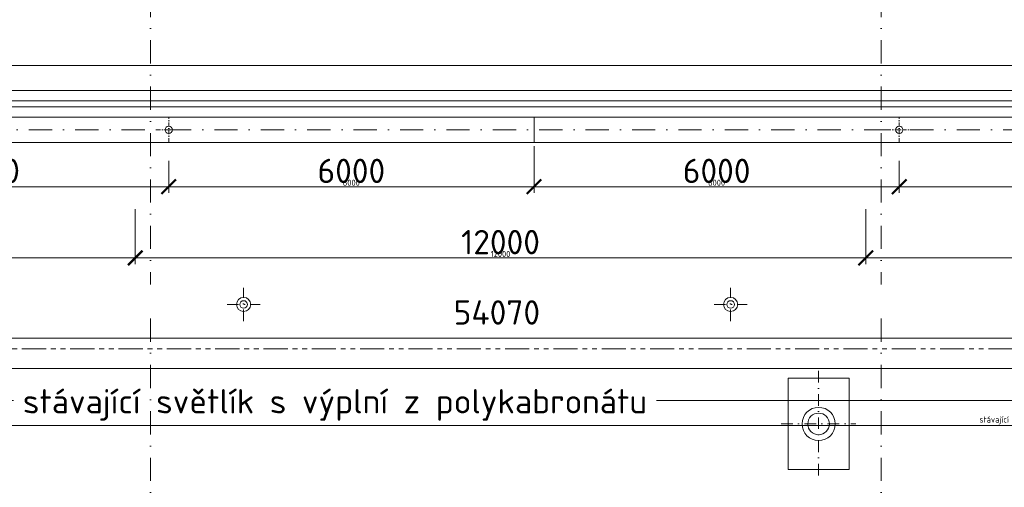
# Model space of a CAD drawing. Header units: millimetres. Extents: x -1695604 to 5289369, y -1488057 to 2187451.
# Tile 604 of 656: x 388402 to 404575, y 225426 to 233109. Entities that reach past the tile are written whole.
import ezdxf
from ezdxf import colors
from ezdxf.entities.mleader import LeaderData, LeaderLine
from ezdxf.math import Vec2, Vec3

# ---------------------------------------------------------------- set-up
doc = ezdxf.new("R2010")
doc.units = ezdxf.units.MM
for name, pattern in [('CENTERX2', [101.6, 63.5, -12.7, 12.7, -12.7]), ('DASHDOT', [25.4, 12.7, -6.35, 0, -6.35]), ('PHANTOM2', [31.75, 15.875, -3.175, 3.175, -3.175, 3.175, -3.175])]:
    doc.linetypes.add(name, pattern=pattern)
doc.layers.get('Defpoints').update_dxf_attribs({"color": 8})
for name, color, linetype, lineweight in [('A99_N_koty-200', 5, 'Continuous', 5), ('A99_N_koty-200 @ 200', 5, 'Continuous', 5), ('A99_N_koty-200 @ 50 (2)', 5, 'Continuous', 5), ('A99_N_txt-popis-50 @ 200', 240, 'Continuous', 9), ('A99_S_kce-demolice', 30, 'Continuous', 20), ('A99_S_kce-pohl', 7, 'Continuous', 5), ('A99_S_osy', 1, 'CENTERX2', 5)]:
    doc.layers.add(name, color=color, linetype=linetype, lineweight=lineweight)
doc.styles.add('A99_kota', font='isocpeur.ttf', dxfattribs={"height": 2})
doc.styles.add('A99_popis', font='isocpeur.ttf')
doc.dimstyles.new('A99_kota_200 new', dxfattribs={"dimscale": 200, "dimtxt": 2, "dimasz": 1.2, "dimexe": 0.5, "dimexo": 1.5, "dimgap": 0.3, "dimtad": 1, "dimdec": 0, "dimzin": 3, "dimdsep": 46, "dimtxsty": 'A99_kota', "dimblk": 'ARCHTICK', "dimcen": 2.5, "dimazin": 2, "dimtfac": 0.75, "dimtdec": 0, "dimtmove": 2, "dimatfit": 0, "dimfxl": 0, "dimtolj": 1, "dimtzin": 0, "dimlwd": 5, "dimlwe": 5, "dimarcsym": 0})

# ---------------------------------------------------------------- blocks, each defined once
blk = doc.blocks.new('_ArchTick')
at = {"color": 0, "linetype": 'ByBlock', "const_width": 0.15}
blk.add_lwpolyline([(-0.5, -0.5), (0.5, 0.5)], dxfattribs=at)
blk = doc.blocks.new('*D5517')
at = {"layer": 'A99_N_koty-200', "color": 0, "linetype": 'Continuous', "lineweight": 5, "transparency": 16777216}
for p, q in [((378300, 229995), (378300, 229095)), ((390300, 229995), (390300, 229095)), ((378300, 229195), (390300, 229195))]:
    blk.add_line(p, q, dxfattribs=at)
at = {"layer": 'Defpoints', "color": 0, "linetype": 'Continuous', "lineweight": 18, "transparency": 16777216}
for p in [(378300, 231300), (390300, 231300), (390300, 229195)]:
    blk.add_point(p, dxfattribs=at)
at = {"layer": 'A99_N_koty-200', "color": 0, "linetype": 'Continuous', "lineweight": 5, "transparency": 16777216, "xscale": 240, "yscale": 240, "zscale": 240, "rotation": 180}
blk.add_blockref('_ArchTick', (378300, 229195), dxfattribs=at)
at = {"layer": 'A99_N_koty-200', "color": 0, "linetype": 'Continuous', "lineweight": 5, "transparency": 16777216, "xscale": 240, "yscale": 240, "zscale": 240}
blk.add_blockref('_ArchTick', (390300, 229195), dxfattribs=at)
at = {"layer": 'A99_N_koty-200', "color": 0, "linetype": 'Continuous', "transparency": 16777216, "insert": (384300, 229455), "char_height": 400, "attachment_point": 5, "style": 'A99_kota'}
blk.add_mtext('\\A1;12000', dxfattribs=at)
blk = doc.blocks.new('*D5518')
at = {"layer": 'A99_N_koty-200', "color": 0, "linetype": 'Continuous', "lineweight": 5, "transparency": 16777216}
for p, q in [((378300, 229395), (378300, 229170)), ((390300, 229395), (390300, 229170)), ((378300, 229195), (390300, 229195))]:
    blk.add_line(p, q, dxfattribs=at)
at = {"layer": 'Defpoints', "color": 0, "linetype": 'Continuous', "lineweight": 18, "transparency": 16777216}
for p in [(378300, 231300), (390300, 231300), (390300, 229195)]:
    blk.add_point(p, dxfattribs=at)
at = {"layer": 'A99_N_koty-200', "color": 0, "linetype": 'Continuous', "lineweight": 5, "transparency": 16777216, "xscale": 60, "yscale": 60, "zscale": 60, "rotation": 180}
blk.add_blockref('_ArchTick', (378300, 229195), dxfattribs=at)
at = {"layer": 'A99_N_koty-200', "color": 0, "linetype": 'Continuous', "lineweight": 5, "transparency": 16777216, "xscale": 60, "yscale": 60, "zscale": 60}
blk.add_blockref('_ArchTick', (390300, 229195), dxfattribs=at)
at = {"layer": 'A99_N_koty-200', "color": 0, "linetype": 'Continuous', "transparency": 16777216, "insert": (384300, 229260), "char_height": 100, "attachment_point": 5, "style": 'A99_kota'}
blk.add_mtext('\\A1;12000', dxfattribs=at)
blk = doc.blocks.new('*D5523')
at = {"layer": 'A99_N_koty-200', "color": 0, "linetype": 'Continuous', "lineweight": 5, "transparency": 16777216}
for p, q in [((384850, 231020), (384850, 230265)), ((390850, 230790), (390850, 230265)), ((390850, 230365), (384850, 230365))]:
    blk.add_line(p, q, dxfattribs=at)
at = {"layer": 'Defpoints', "color": 0, "linetype": 'Continuous', "lineweight": 18, "transparency": 16777216}
for p in [(384850, 231320), (390850, 231090), (384850, 230365)]:
    blk.add_point(p, dxfattribs=at)
at = {"layer": 'A99_N_koty-200', "color": 0, "linetype": 'Continuous', "lineweight": 5, "transparency": 16777216, "xscale": 240, "yscale": 240, "zscale": 240, "rotation": 180}
blk.add_blockref('_ArchTick', (384850, 230365), dxfattribs=at)
at = {"layer": 'A99_N_koty-200', "color": 0, "linetype": 'Continuous', "lineweight": 5, "transparency": 16777216, "xscale": 240, "yscale": 240, "zscale": 240}
blk.add_blockref('_ArchTick', (390850, 230365), dxfattribs=at)
at = {"layer": 'A99_N_koty-200', "color": 0, "linetype": 'Continuous', "transparency": 16777216, "insert": (387850, 230625), "char_height": 400, "attachment_point": 5, "style": 'A99_kota'}
blk.add_mtext('\\A1;6000', dxfattribs=at)
blk = doc.blocks.new('*D5524')
at = {"layer": 'A99_N_koty-200', "color": 0, "linetype": 'Continuous', "lineweight": 5, "transparency": 16777216}
for p, q in [((384850, 230565), (384850, 230340)), ((390850, 230565), (390850, 230340)), ((390850, 230365), (384850, 230365))]:
    blk.add_line(p, q, dxfattribs=at)
at = {"layer": 'Defpoints', "color": 0, "linetype": 'Continuous', "lineweight": 18, "transparency": 16777216}
for p in [(384850, 231320), (390850, 231090), (384850, 230365)]:
    blk.add_point(p, dxfattribs=at)
at = {"layer": 'A99_N_koty-200', "color": 0, "linetype": 'Continuous', "lineweight": 5, "transparency": 16777216, "xscale": 60, "yscale": 60, "zscale": 60, "rotation": 180}
blk.add_blockref('_ArchTick', (384850, 230365), dxfattribs=at)
at = {"layer": 'A99_N_koty-200', "color": 0, "linetype": 'Continuous', "lineweight": 5, "transparency": 16777216, "xscale": 60, "yscale": 60, "zscale": 60}
blk.add_blockref('_ArchTick', (390850, 230365), dxfattribs=at)
at = {"layer": 'A99_N_koty-200', "color": 0, "linetype": 'Continuous', "transparency": 16777216, "insert": (387850, 230430), "char_height": 100, "attachment_point": 5, "style": 'A99_kota'}
blk.add_mtext('\\A1;6000', dxfattribs=at)
blk = doc.blocks.new('*D5526')
at = {"layer": 'A99_N_koty-200', "color": 0, "linetype": 'Continuous', "lineweight": 5, "transparency": 16777216}
for p, q in [((390300, 229995), (390300, 229095)), ((402300, 229995), (402300, 229095)), ((390300, 229195), (402300, 229195))]:
    blk.add_line(p, q, dxfattribs=at)
at = {"layer": 'Defpoints', "color": 0, "linetype": 'Continuous', "lineweight": 18, "transparency": 16777216}
for p in [(390300, 231300), (402300, 231300), (402300, 229195)]:
    blk.add_point(p, dxfattribs=at)
at = {"layer": 'A99_N_koty-200', "color": 0, "linetype": 'Continuous', "lineweight": 5, "transparency": 16777216, "xscale": 240, "yscale": 240, "zscale": 240, "rotation": 180}
blk.add_blockref('_ArchTick', (390300, 229195), dxfattribs=at)
at = {"layer": 'A99_N_koty-200', "color": 0, "linetype": 'Continuous', "lineweight": 5, "transparency": 16777216, "xscale": 240, "yscale": 240, "zscale": 240}
blk.add_blockref('_ArchTick', (402300, 229195), dxfattribs=at)
at = {"layer": 'A99_N_koty-200', "color": 0, "linetype": 'Continuous', "transparency": 16777216, "insert": (396300, 229455), "char_height": 400, "attachment_point": 5, "style": 'A99_kota'}
blk.add_mtext('\\A1;12000', dxfattribs=at)
blk = doc.blocks.new('*D5527')
at = {"layer": 'A99_N_koty-200', "color": 0, "linetype": 'Continuous', "lineweight": 5, "transparency": 16777216}
for p, q in [((390300, 229395), (390300, 229170)), ((402300, 229395), (402300, 229170)), ((390300, 229195), (402300, 229195))]:
    blk.add_line(p, q, dxfattribs=at)
at = {"layer": 'Defpoints', "color": 0, "linetype": 'Continuous', "lineweight": 18, "transparency": 16777216}
for p in [(390300, 231300), (402300, 231300), (402300, 229195)]:
    blk.add_point(p, dxfattribs=at)
at = {"layer": 'A99_N_koty-200', "color": 0, "linetype": 'Continuous', "lineweight": 5, "transparency": 16777216, "xscale": 60, "yscale": 60, "zscale": 60, "rotation": 180}
blk.add_blockref('_ArchTick', (390300, 229195), dxfattribs=at)
at = {"layer": 'A99_N_koty-200', "color": 0, "linetype": 'Continuous', "lineweight": 5, "transparency": 16777216, "xscale": 60, "yscale": 60, "zscale": 60}
blk.add_blockref('_ArchTick', (402300, 229195), dxfattribs=at)
at = {"layer": 'A99_N_koty-200', "color": 0, "linetype": 'Continuous', "transparency": 16777216, "insert": (396300, 229260), "char_height": 100, "attachment_point": 5, "style": 'A99_kota'}
blk.add_mtext('\\A1;12000', dxfattribs=at)
blk = doc.blocks.new('*D5529')
at = {"layer": 'A99_N_koty-200', "color": 0, "linetype": 'Continuous', "lineweight": 5, "transparency": 16777216}
for p, q in [((396850, 231034), (396850, 230265)), ((390850, 230790), (390850, 230265)), ((390850, 230365), (396850, 230365))]:
    blk.add_line(p, q, dxfattribs=at)
at = {"layer": 'Defpoints', "color": 0, "linetype": 'Continuous', "lineweight": 18, "transparency": 16777216}
for p in [(396850, 231334), (390850, 231090), (396850, 230365)]:
    blk.add_point(p, dxfattribs=at)
at = {"layer": 'A99_N_koty-200', "color": 0, "linetype": 'Continuous', "lineweight": 5, "transparency": 16777216, "xscale": 240, "yscale": 240, "zscale": 240, "rotation": 180}
blk.add_blockref('_ArchTick', (390850, 230365), dxfattribs=at)
at = {"layer": 'A99_N_koty-200', "color": 0, "linetype": 'Continuous', "lineweight": 5, "transparency": 16777216, "xscale": 240, "yscale": 240, "zscale": 240}
blk.add_blockref('_ArchTick', (396850, 230365), dxfattribs=at)
at = {"layer": 'A99_N_koty-200', "color": 0, "linetype": 'Continuous', "transparency": 16777216, "insert": (393850, 230625), "char_height": 400, "attachment_point": 5, "style": 'A99_kota'}
blk.add_mtext('\\A1;6000', dxfattribs=at)
blk = doc.blocks.new('*D5530')
at = {"layer": 'A99_N_koty-200', "color": 0, "linetype": 'Continuous', "lineweight": 5, "transparency": 16777216}
for p, q in [((390850, 230565), (390850, 230340)), ((396850, 230565), (396850, 230340)), ((390850, 230365), (396850, 230365))]:
    blk.add_line(p, q, dxfattribs=at)
at = {"layer": 'Defpoints', "color": 0, "linetype": 'Continuous', "lineweight": 18, "transparency": 16777216}
for p in [(396850, 231334), (390850, 231090), (396850, 230365)]:
    blk.add_point(p, dxfattribs=at)
at = {"layer": 'A99_N_koty-200', "color": 0, "linetype": 'Continuous', "lineweight": 5, "transparency": 16777216, "xscale": 60, "yscale": 60, "zscale": 60, "rotation": 180}
blk.add_blockref('_ArchTick', (390850, 230365), dxfattribs=at)
at = {"layer": 'A99_N_koty-200', "color": 0, "linetype": 'Continuous', "lineweight": 5, "transparency": 16777216, "xscale": 60, "yscale": 60, "zscale": 60}
blk.add_blockref('_ArchTick', (396850, 230365), dxfattribs=at)
at = {"layer": 'A99_N_koty-200', "color": 0, "linetype": 'Continuous', "transparency": 16777216, "insert": (393850, 230430), "char_height": 100, "attachment_point": 5, "style": 'A99_kota'}
blk.add_mtext('\\A1;6000', dxfattribs=at)
blk = doc.blocks.new('*D5532')
at = {"layer": 'A99_N_koty-200', "color": 0, "linetype": 'Continuous', "lineweight": 5, "transparency": 16777216}
for p, q in [((396850, 231020), (396850, 230265)), ((402850, 230790), (402850, 230265)), ((402850, 230365), (396850, 230365))]:
    blk.add_line(p, q, dxfattribs=at)
at = {"layer": 'Defpoints', "color": 0, "linetype": 'Continuous', "lineweight": 18, "transparency": 16777216}
for p in [(396850, 231320), (402850, 231090), (396850, 230365)]:
    blk.add_point(p, dxfattribs=at)
at = {"layer": 'A99_N_koty-200', "color": 0, "linetype": 'Continuous', "lineweight": 5, "transparency": 16777216, "xscale": 240, "yscale": 240, "zscale": 240, "rotation": 180}
blk.add_blockref('_ArchTick', (396850, 230365), dxfattribs=at)
at = {"layer": 'A99_N_koty-200', "color": 0, "linetype": 'Continuous', "lineweight": 5, "transparency": 16777216, "xscale": 240, "yscale": 240, "zscale": 240}
blk.add_blockref('_ArchTick', (402850, 230365), dxfattribs=at)
at = {"layer": 'A99_N_koty-200', "color": 0, "linetype": 'Continuous', "transparency": 16777216, "insert": (399850, 230625), "char_height": 400, "attachment_point": 5, "style": 'A99_kota'}
blk.add_mtext('\\A1;6000', dxfattribs=at)
blk = doc.blocks.new('*D5533')
at = {"layer": 'A99_N_koty-200', "color": 0, "linetype": 'Continuous', "lineweight": 5, "transparency": 16777216}
for p, q in [((396850, 230565), (396850, 230340)), ((402850, 230565), (402850, 230340)), ((402850, 230365), (396850, 230365))]:
    blk.add_line(p, q, dxfattribs=at)
at = {"layer": 'Defpoints', "color": 0, "linetype": 'Continuous', "lineweight": 18, "transparency": 16777216}
for p in [(396850, 231320), (402850, 231090), (396850, 230365)]:
    blk.add_point(p, dxfattribs=at)
at = {"layer": 'A99_N_koty-200', "color": 0, "linetype": 'Continuous', "lineweight": 5, "transparency": 16777216, "xscale": 60, "yscale": 60, "zscale": 60, "rotation": 180}
blk.add_blockref('_ArchTick', (396850, 230365), dxfattribs=at)
at = {"layer": 'A99_N_koty-200', "color": 0, "linetype": 'Continuous', "lineweight": 5, "transparency": 16777216, "xscale": 60, "yscale": 60, "zscale": 60}
blk.add_blockref('_ArchTick', (402850, 230365), dxfattribs=at)
at = {"layer": 'A99_N_koty-200', "color": 0, "linetype": 'Continuous', "transparency": 16777216, "insert": (399850, 230430), "char_height": 100, "attachment_point": 5, "style": 'A99_kota'}
blk.add_mtext('\\A1;6000', dxfattribs=at)
blk = doc.blocks.new('*D5535')
at = {"layer": 'A99_N_koty-200', "color": 0, "linetype": 'Continuous', "lineweight": 5, "transparency": 16777216}
for p, q in [((402300, 229995), (402300, 229095)), ((414300, 229995), (414300, 229095)), ((402300, 229195), (414300, 229195))]:
    blk.add_line(p, q, dxfattribs=at)
at = {"layer": 'Defpoints', "color": 0, "linetype": 'Continuous', "lineweight": 18, "transparency": 16777216}
for p in [(402300, 231300), (414300, 231300), (414300, 229195)]:
    blk.add_point(p, dxfattribs=at)
at = {"layer": 'A99_N_koty-200', "color": 0, "linetype": 'Continuous', "lineweight": 5, "transparency": 16777216, "xscale": 240, "yscale": 240, "zscale": 240, "rotation": 180}
blk.add_blockref('_ArchTick', (402300, 229195), dxfattribs=at)
at = {"layer": 'A99_N_koty-200', "color": 0, "linetype": 'Continuous', "lineweight": 5, "transparency": 16777216, "xscale": 240, "yscale": 240, "zscale": 240}
blk.add_blockref('_ArchTick', (414300, 229195), dxfattribs=at)
at = {"layer": 'A99_N_koty-200', "color": 0, "linetype": 'Continuous', "transparency": 16777216, "insert": (408300, 229455), "char_height": 400, "attachment_point": 5, "style": 'A99_kota'}
blk.add_mtext('\\A1;12000', dxfattribs=at)
blk = doc.blocks.new('*D5536')
at = {"layer": 'A99_N_koty-200', "color": 0, "linetype": 'Continuous', "lineweight": 5, "transparency": 16777216}
for p, q in [((402300, 229395), (402300, 229170)), ((414300, 229395), (414300, 229170)), ((402300, 229195), (414300, 229195))]:
    blk.add_line(p, q, dxfattribs=at)
at = {"layer": 'Defpoints', "color": 0, "linetype": 'Continuous', "lineweight": 18, "transparency": 16777216}
for p in [(402300, 231300), (414300, 231300), (414300, 229195)]:
    blk.add_point(p, dxfattribs=at)
at = {"layer": 'A99_N_koty-200', "color": 0, "linetype": 'Continuous', "lineweight": 5, "transparency": 16777216, "xscale": 60, "yscale": 60, "zscale": 60, "rotation": 180}
blk.add_blockref('_ArchTick', (402300, 229195), dxfattribs=at)
at = {"layer": 'A99_N_koty-200', "color": 0, "linetype": 'Continuous', "lineweight": 5, "transparency": 16777216, "xscale": 60, "yscale": 60, "zscale": 60}
blk.add_blockref('_ArchTick', (414300, 229195), dxfattribs=at)
at = {"layer": 'A99_N_koty-200', "color": 0, "linetype": 'Continuous', "transparency": 16777216, "insert": (408300, 229260), "char_height": 100, "attachment_point": 5, "style": 'A99_kota'}
blk.add_mtext('\\A1;12000', dxfattribs=at)
blk = doc.blocks.new('*D5538')
at = {"layer": 'A99_N_koty-200', "color": 0, "linetype": 'Continuous', "lineweight": 5, "transparency": 16777216}
for p, q in [((408850, 231034), (408850, 230265)), ((402850, 230790), (402850, 230265)), ((402850, 230365), (408850, 230365))]:
    blk.add_line(p, q, dxfattribs=at)
at = {"layer": 'Defpoints', "color": 0, "linetype": 'Continuous', "lineweight": 18, "transparency": 16777216}
for p in [(408850, 231334), (402850, 231090), (408850, 230365)]:
    blk.add_point(p, dxfattribs=at)
at = {"layer": 'A99_N_koty-200', "color": 0, "linetype": 'Continuous', "lineweight": 5, "transparency": 16777216, "xscale": 240, "yscale": 240, "zscale": 240, "rotation": 180}
blk.add_blockref('_ArchTick', (402850, 230365), dxfattribs=at)
at = {"layer": 'A99_N_koty-200', "color": 0, "linetype": 'Continuous', "lineweight": 5, "transparency": 16777216, "xscale": 240, "yscale": 240, "zscale": 240}
blk.add_blockref('_ArchTick', (408850, 230365), dxfattribs=at)
at = {"layer": 'A99_N_koty-200', "color": 0, "linetype": 'Continuous', "transparency": 16777216, "insert": (405850, 230625), "char_height": 400, "attachment_point": 5, "style": 'A99_kota'}
blk.add_mtext('\\A1;6000', dxfattribs=at)
blk = doc.blocks.new('*D5539')
at = {"layer": 'A99_N_koty-200', "color": 0, "linetype": 'Continuous', "lineweight": 5, "transparency": 16777216}
for p, q in [((402850, 230565), (402850, 230340)), ((408850, 230565), (408850, 230340)), ((402850, 230365), (408850, 230365))]:
    blk.add_line(p, q, dxfattribs=at)
at = {"layer": 'Defpoints', "color": 0, "linetype": 'Continuous', "lineweight": 18, "transparency": 16777216}
for p in [(408850, 231334), (402850, 231090), (408850, 230365)]:
    blk.add_point(p, dxfattribs=at)
at = {"layer": 'A99_N_koty-200', "color": 0, "linetype": 'Continuous', "lineweight": 5, "transparency": 16777216, "xscale": 60, "yscale": 60, "zscale": 60, "rotation": 180}
blk.add_blockref('_ArchTick', (402850, 230365), dxfattribs=at)
at = {"layer": 'A99_N_koty-200', "color": 0, "linetype": 'Continuous', "lineweight": 5, "transparency": 16777216, "xscale": 60, "yscale": 60, "zscale": 60}
blk.add_blockref('_ArchTick', (408850, 230365), dxfattribs=at)
at = {"layer": 'A99_N_koty-200', "color": 0, "linetype": 'Continuous', "transparency": 16777216, "insert": (405850, 230430), "char_height": 100, "attachment_point": 5, "style": 'A99_kota'}
blk.add_mtext('\\A1;6000', dxfattribs=at)
blk = doc.blocks.new('*D5673')
at = {"layer": 'A99_N_koty-200', "color": 0, "linetype": 'Continuous', "lineweight": 5, "transparency": 16777216}
for p, q in [((378275, 226055), (378275, 226955)), ((432620, 226055), (432620, 226955)), ((378275, 226855), (388300, 226855)), ((432620, 226855), (398860, 226855))]:
    blk.add_line(p, q, dxfattribs=at)
at = {"layer": 'Defpoints', "color": 0, "linetype": 'Continuous', "lineweight": 18, "transparency": 16777216}
for p in [(432620, 226855), (378275, 225250), (432620, 225250)]:
    blk.add_point(p, dxfattribs=at)
at = {"layer": 'A99_N_koty-200', "color": 0, "linetype": 'Continuous', "lineweight": 5, "transparency": 16777216, "xscale": 240, "yscale": 240, "zscale": 240, "rotation": 180}
blk.add_blockref('_ArchTick', (378275, 226855), dxfattribs=at)
at = {"layer": 'A99_N_koty-200', "color": 0, "linetype": 'Continuous', "lineweight": 5, "transparency": 16777216, "xscale": 240, "yscale": 240, "zscale": 240}
blk.add_blockref('_ArchTick', (432620, 226855), dxfattribs=at)
at = {"layer": 'A99_N_koty-200', "color": 0, "linetype": 'Continuous', "transparency": 16777216, "insert": (393580, 226780), "char_height": 400, "attachment_point": 5, "style": 'A99_kota'}
blk.add_mtext('\\A1;stávající světlík s výplní z polykabronátu', dxfattribs=at)
blk = doc.blocks.new('*D5674')
at = {"layer": 'A99_N_koty-200', "color": 0, "linetype": 'Continuous', "lineweight": 5, "transparency": 16777216}
for p, q in [((378275, 226240), (378275, 226465)), ((378275, 226440), (432620, 226440)), ((432620, 226240), (432620, 226465))]:
    blk.add_line(p, q, dxfattribs=at)
at = {"layer": 'Defpoints', "color": 0, "linetype": 'Continuous', "lineweight": 18, "transparency": 16777216}
for p in [(432620, 226440), (378275, 225250), (432620, 225250)]:
    blk.add_point(p, dxfattribs=at)
at = {"layer": 'A99_N_koty-200', "color": 0, "linetype": 'Continuous', "lineweight": 5, "transparency": 16777216, "xscale": 60, "yscale": 60, "zscale": 60, "rotation": 180}
blk.add_blockref('_ArchTick', (378275, 226440), dxfattribs=at)
at = {"layer": 'A99_N_koty-200', "color": 0, "linetype": 'Continuous', "lineweight": 5, "transparency": 16777216, "xscale": 60, "yscale": 60, "zscale": 60}
blk.add_blockref('_ArchTick', (432620, 226440), dxfattribs=at)
at = {"layer": 'A99_N_koty-200', "color": 0, "linetype": 'Continuous', "transparency": 16777216, "insert": (405447.5, 226525), "char_height": 100, "attachment_point": 5, "style": 'A99_kota'}
blk.add_mtext('\\A1;stávající světlík s výplní z polykabronátu', dxfattribs=at)
blk = doc.blocks.new('*D5685')
at = {"layer": 'A99_N_koty-200', "color": 0, "linetype": 'Continuous', "lineweight": 5, "transparency": 16777216}
for p, q in [((378550, 227075), (378550, 227975)), ((432620, 227075), (432620, 227975)), ((432620, 227875), (378550, 227875))]:
    blk.add_line(p, q, dxfattribs=at)
at = {"layer": 'Defpoints', "color": 0, "linetype": 'Continuous', "lineweight": 18, "transparency": 16777216}
for p in [(378550, 227875), (378550, 225255), (432620, 225255)]:
    blk.add_point(p, dxfattribs=at)
at = {"layer": 'A99_N_koty-200', "color": 0, "linetype": 'Continuous', "lineweight": 5, "transparency": 16777216, "xscale": 240, "yscale": 240, "zscale": 240, "rotation": 180}
blk.add_blockref('_ArchTick', (378550, 227875), dxfattribs=at)
at = {"layer": 'A99_N_koty-200', "color": 0, "linetype": 'Continuous', "lineweight": 5, "transparency": 16777216, "xscale": 240, "yscale": 240, "zscale": 240}
blk.add_blockref('_ArchTick', (432620, 227875), dxfattribs=at)
at = {"layer": 'A99_N_koty-200', "color": 0, "linetype": 'Continuous', "transparency": 16777216, "insert": (396240, 228299), "char_height": 400, "attachment_point": 5, "style": 'A99_kota'}
blk.add_mtext('\\A1;54070', dxfattribs=at)
blk = doc.blocks.new('*D5686')
at = {"layer": 'A99_N_koty-200', "color": 0, "linetype": 'Continuous', "lineweight": 5, "transparency": 16777216}
for p, q in [((378550, 227180), (378550, 227405)), ((432620, 227180), (432620, 227405)), ((432620, 227380), (378550, 227380))]:
    blk.add_line(p, q, dxfattribs=at)
at = {"layer": 'Defpoints', "color": 0, "linetype": 'Continuous', "lineweight": 18, "transparency": 16777216}
for p in [(378550, 227380), (378550, 225255), (432620, 225255)]:
    blk.add_point(p, dxfattribs=at)
at = {"layer": 'A99_N_koty-200', "color": 0, "linetype": 'Continuous', "lineweight": 5, "transparency": 16777216, "xscale": 60, "yscale": 60, "zscale": 60, "rotation": 180}
blk.add_blockref('_ArchTick', (378550, 227380), dxfattribs=at)
at = {"layer": 'A99_N_koty-200', "color": 0, "linetype": 'Continuous', "lineweight": 5, "transparency": 16777216, "xscale": 60, "yscale": 60, "zscale": 60}
blk.add_blockref('_ArchTick', (432620, 227380), dxfattribs=at)
at = {"layer": 'A99_N_koty-200', "color": 0, "linetype": 'Continuous', "transparency": 16777216, "insert": (405585, 227445), "char_height": 100, "attachment_point": 5, "style": 'A99_kota'}
blk.add_mtext('\\A1;54070', dxfattribs=at)
blk = doc.blocks.new('*U6260')
at = {"layer": 'A99_N_koty-200 @ 200', "linetype": 'Continuous'}
dim = blk.add_linear_dim(base=(390300, 229195), p1=(378300, 231300), p2=(390300, 231300), dimstyle='A99_kota_200 new', override={"dimscale": 200, "dimtix": 1, "dimtofl": 1, "dimtmove": 2, "dimatfit": 0}, dxfattribs=at)
dim.commit()
dim.dimension.update_dxf_attribs({"geometry": '*D5517', "text_midpoint": (384300, 229455)})
at = {"layer": 'A99_N_koty-200 @ 50 (2)', "linetype": 'Continuous'}
dim = blk.add_linear_dim(base=(390300, 229195), p1=(378300, 231300), p2=(390300, 231300), dimstyle='A99_kota_200 new', override={"dimscale": 50, "dimtix": 1, "dimtofl": 1, "dimtmove": 2, "dimatfit": 0}, dxfattribs=at)
dim.commit()
dim.dimension.update_dxf_attribs({"geometry": '*D5518', "text_midpoint": (384300, 229260)})
blk = doc.blocks.new('*U6262')
at = {"layer": 'A99_N_koty-200 @ 200', "linetype": 'Continuous'}
dim = blk.add_linear_dim(base=(384850, 230365), p1=(390850, 231090), p2=(384850, 231319.6), angle=180, dimstyle='A99_kota_200 new', override={"dimscale": 200, "dimtix": 1, "dimtofl": 1, "dimtmove": 2, "dimatfit": 0}, dxfattribs=at)
dim.commit()
dim.dimension.update_dxf_attribs({"geometry": '*D5523', "text_midpoint": (387850, 230625)})
at = {"layer": 'A99_N_koty-200 @ 50 (2)', "linetype": 'Continuous'}
dim = blk.add_linear_dim(base=(384850, 230365), p1=(390850, 231090), p2=(384850, 231319.6), angle=180, dimstyle='A99_kota_200 new', override={"dimscale": 50, "dimtix": 1, "dimtofl": 1, "dimtmove": 2, "dimatfit": 0}, dxfattribs=at)
dim.commit()
dim.dimension.update_dxf_attribs({"geometry": '*D5524', "text_midpoint": (387850, 230430)})
blk = doc.blocks.new('*U6263')
at = {"layer": 'A99_N_koty-200 @ 200', "linetype": 'Continuous'}
dim = blk.add_linear_dim(base=(402300, 229195), p1=(390300, 231300), p2=(402300, 231300), dimstyle='A99_kota_200 new', override={"dimscale": 200, "dimtix": 1, "dimtofl": 1, "dimtmove": 2, "dimatfit": 0}, dxfattribs=at)
dim.commit()
dim.dimension.update_dxf_attribs({"geometry": '*D5526', "text_midpoint": (396300, 229455)})
at = {"layer": 'A99_N_koty-200 @ 50 (2)', "linetype": 'Continuous'}
dim = blk.add_linear_dim(base=(402300, 229195), p1=(390300, 231300), p2=(402300, 231300), dimstyle='A99_kota_200 new', override={"dimscale": 50, "dimtix": 1, "dimtofl": 1, "dimtmove": 2, "dimatfit": 0}, dxfattribs=at)
dim.commit()
dim.dimension.update_dxf_attribs({"geometry": '*D5527', "text_midpoint": (396300, 229260)})
blk = doc.blocks.new('*U6264')
at = {"layer": 'A99_N_koty-200 @ 200', "linetype": 'Continuous'}
dim = blk.add_linear_dim(base=(396850, 230365), p1=(390850, 231090), p2=(396850, 231334.3), dimstyle='A99_kota_200 new', override={"dimscale": 200, "dimtix": 1, "dimtofl": 1, "dimtmove": 2, "dimatfit": 0}, dxfattribs=at)
dim.commit()
dim.dimension.update_dxf_attribs({"geometry": '*D5529', "text_midpoint": (393850, 230625)})
at = {"layer": 'A99_N_koty-200 @ 50 (2)', "linetype": 'Continuous'}
dim = blk.add_linear_dim(base=(396850, 230365), p1=(390850, 231090), p2=(396850, 231334.3), dimstyle='A99_kota_200 new', override={"dimscale": 50, "dimtix": 1, "dimtofl": 1, "dimtmove": 2, "dimatfit": 0}, dxfattribs=at)
dim.commit()
dim.dimension.update_dxf_attribs({"geometry": '*D5530', "text_midpoint": (393850, 230430)})
blk = doc.blocks.new('*U6265')
at = {"layer": 'A99_N_koty-200 @ 200', "linetype": 'Continuous'}
dim = blk.add_linear_dim(base=(396850, 230365), p1=(402850, 231090), p2=(396850, 231319.6), angle=180, dimstyle='A99_kota_200 new', override={"dimscale": 200, "dimtix": 1, "dimtofl": 1, "dimtmove": 2, "dimatfit": 0}, dxfattribs=at)
dim.commit()
dim.dimension.update_dxf_attribs({"geometry": '*D5532', "text_midpoint": (399850, 230625)})
at = {"layer": 'A99_N_koty-200 @ 50 (2)', "linetype": 'Continuous'}
dim = blk.add_linear_dim(base=(396850, 230365), p1=(402850, 231090), p2=(396850, 231319.6), angle=180, dimstyle='A99_kota_200 new', override={"dimscale": 50, "dimtix": 1, "dimtofl": 1, "dimtmove": 2, "dimatfit": 0}, dxfattribs=at)
dim.commit()
dim.dimension.update_dxf_attribs({"geometry": '*D5533', "text_midpoint": (399850, 230430)})
blk = doc.blocks.new('*U6266')
at = {"layer": 'A99_N_koty-200 @ 200', "linetype": 'Continuous'}
dim = blk.add_linear_dim(base=(414300, 229195), p1=(402300, 231300), p2=(414300, 231300), dimstyle='A99_kota_200 new', override={"dimscale": 200, "dimtix": 1, "dimtofl": 1, "dimtmove": 2, "dimatfit": 0}, dxfattribs=at)
dim.commit()
dim.dimension.update_dxf_attribs({"geometry": '*D5535', "text_midpoint": (408300, 229455)})
at = {"layer": 'A99_N_koty-200 @ 50 (2)', "linetype": 'Continuous'}
dim = blk.add_linear_dim(base=(414300, 229195), p1=(402300, 231300), p2=(414300, 231300), dimstyle='A99_kota_200 new', override={"dimscale": 50, "dimtix": 1, "dimtofl": 1, "dimtmove": 2, "dimatfit": 0}, dxfattribs=at)
dim.commit()
dim.dimension.update_dxf_attribs({"geometry": '*D5536', "text_midpoint": (408300, 229260)})
blk = doc.blocks.new('*U6267')
at = {"layer": 'A99_N_koty-200 @ 200', "linetype": 'Continuous'}
dim = blk.add_linear_dim(base=(408850, 230365), p1=(402850, 231090), p2=(408850, 231334.3), dimstyle='A99_kota_200 new', override={"dimscale": 200, "dimtix": 1, "dimtofl": 1, "dimtmove": 2, "dimatfit": 0}, dxfattribs=at)
dim.commit()
dim.dimension.update_dxf_attribs({"geometry": '*D5538', "text_midpoint": (405850, 230625)})
at = {"layer": 'A99_N_koty-200 @ 50 (2)', "linetype": 'Continuous'}
dim = blk.add_linear_dim(base=(408850, 230365), p1=(402850, 231090), p2=(408850, 231334.3), dimstyle='A99_kota_200 new', override={"dimscale": 50, "dimtix": 1, "dimtofl": 1, "dimtmove": 2, "dimatfit": 0}, dxfattribs=at)
dim.commit()
dim.dimension.update_dxf_attribs({"geometry": '*D5539', "text_midpoint": (405850, 230430)})
blk = doc.blocks.new('*U6323')
at = {"layer": 'A99_N_koty-200 @ 200', "linetype": 'Continuous'}
dim = blk.add_linear_dim(base=(432620, 226855.3), p1=(378275, 225250), p2=(432620, 225250), text='stávající světlík s výplní z polykabronátu', dimstyle='A99_kota_200 new', override={"dimscale": 200, "dimtix": 1, "dimtofl": 1, "dimtmove": 2, "dimatfit": 0}, dxfattribs=at)
dim.commit()
dim.dimension.update_dxf_attribs({"geometry": '*D5673', "text_midpoint": (393580, 226780), "dimtype": 128})
at = {"layer": 'A99_N_koty-200 @ 50 (2)', "linetype": 'Continuous'}
dim = blk.add_linear_dim(base=(432620, 226440), p1=(378275, 225250), p2=(432620, 225250), text='stávající světlík s výplní z polykabronátu', dimstyle='A99_kota_200 new', override={"dimscale": 50, "dimtix": 1, "dimtofl": 1, "dimtmove": 2, "dimatfit": 0}, dxfattribs=at)
dim.commit()
dim.dimension.update_dxf_attribs({"geometry": '*D5674', "text_midpoint": (405447.5, 226525)})
blk = doc.blocks.new('*U6327')
at = {"layer": 'A99_N_koty-200 @ 200', "linetype": 'Continuous'}
dim = blk.add_linear_dim(base=(378550, 227874.7), p1=(432620, 225255), p2=(378550, 225255), angle=180, dimstyle='A99_kota_200 new', override={"dimscale": 200, "dimtix": 1, "dimtofl": 1, "dimtmove": 2, "dimatfit": 0}, dxfattribs=at)
dim.commit()
dim.dimension.update_dxf_attribs({"geometry": '*D5685', "text_midpoint": (396239.5, 228299.3), "dimtype": 128})
at = {"layer": 'A99_N_koty-200 @ 50 (2)', "linetype": 'Continuous'}
dim = blk.add_linear_dim(base=(378550, 227380), p1=(432620, 225255), p2=(378550, 225255), angle=180, dimstyle='A99_kota_200 new', override={"dimscale": 50, "dimtix": 1, "dimtofl": 1, "dimtmove": 2, "dimatfit": 0}, dxfattribs=at)
dim.commit()
dim.dimension.update_dxf_attribs({"geometry": '*D5686', "text_midpoint": (405585, 227445)})

msp = doc.modelspace()

# ---------------------------------------------------------------- linework, layer by layer
at = {"layer": 'A99_S_kce-demolice', "linetype": 'PHANTOM2', "lineweight": 9, "ltscale": 25}
msp.add_lwpolyline([(305888.2, 227700), (438385, 227700)], dxfattribs=at)
at = {"layer": 'A99_S_kce-demolice', "linetype": 'DASHDOT', "lineweight": 5, "ltscale": 15}
for points in [[(401525, 227337.5), (401525, 225597.5)], [(400911.2, 226467.5), (402138.8, 226467.5)]]:
    msp.add_lwpolyline(points, dxfattribs=at)
at = {"layer": 'A99_S_kce-demolice', "linetype": 'Continuous', "lineweight": 5, "ltscale": 0.5}
msp.add_lwpolyline([(402025, 227217.5), (401025, 227217.5), (401025, 225717.5), (402025, 225717.5)], close=True, dxfattribs=at)
for radius in [272.5, 177.5]:
    msp.add_circle((401525, 226467.5), radius, dxfattribs=at)
at = {"layer": 'A99_S_kce-pohl', "linetype": 'Continuous', "ltscale": 25}
for p, q in [((306000, 232355.1), (438440, 232355.1)), ((306000, 231945.1), (438440, 231945.1))]:
    msp.add_line(p, q, dxfattribs=at)
for points in [[(305750, 231775), (438550, 231775), (438550, 231675), (305750, 231675)], [(438440, 231090), (438440, 231510), (306000, 231510), (306000, 231090)]]:
    msp.add_lwpolyline(points, close=True, dxfattribs=at)
at = {"layer": 'A99_S_kce-pohl', "linetype": 'DASHDOT', "lineweight": 5, "ltscale": 5}
for points in [[(390850, 231100), (390850, 231500)], [(402850, 231100), (402850, 231500)], [(390650, 231300), (391050, 231300)], [(402650, 231300), (403050, 231300)]]:
    msp.add_lwpolyline(points, dxfattribs=at)
at = {"layer": 'A99_S_kce-pohl', "linetype": 'Continuous', "ltscale": 25}
msp.add_lwpolyline([(396850, 231090), (396850, 231510)], dxfattribs=at)
at = {"layer": 'A99_S_kce-pohl', "linetype": 'Continuous'}
for centre in [(390850, 231300), (402850, 231300)]:
    msp.add_circle(centre, 60, dxfattribs=at)
at = {"layer": 'A99_S_osy', "linetype": 'DASHDOT', "lineweight": 5, "ltscale": 30}
for points in [[(390550, 250300), (390550, 146890)], [(402550, 250300), (402550, 146890)], [(452950, 231300), (304375, 231300)]]:
    msp.add_lwpolyline(points, dxfattribs=at)

# ---------------------------------------------------------------- block references
at = {"layer": 'A99_N_koty-200', "color": 3, "linetype": 'Continuous', "lineweight": 18}
for name in ['*U6260', '*U6262', '*U6263', '*U6264', '*U6265', '*U6266', '*U6267']:
    msp.add_blockref(name, (0, 0), dxfattribs=at)

# ---------------------------------------------------------------- next in the draw order: leaders
at = {"layer": 'A99_N_txt-popis-50 @ 200', "lineweight": 9}
ml = msp.add_multileader_mtext('Standard', dxfattribs=at)
ml.set_content('\\A1;{\\C256;dilatace objektu}', color=1, style='A99_popis')
ml.set_leader_properties(color=256, linetype='ByLayer', lineweight=-1)
ml.build(insert=Vec2(0, 0))
ml.multileader.update_dxf_attribs({"dogleg_length": 3.23, "arrow_head_size": 200, "scale": 200})
ctx = ml.context
ctx.base_point, ctx.scale, ctx.char_height, ctx.arrow_head_size, ctx.landing_gap_size, ctx.plane_origin = Vec3(380397.5, 228493.2), 200, 400, 200, 250, Vec3(386367.5, 223997.2)
notes = []
notes.append((ctx, [(0, (1, 1, 0), (379752.5, 228493.2), (1, 0), 645, [(0, [(378277.5, 228493.2)], 0, [])])]))
ctx.mtext.insert, ctx.mtext.width, ctx.mtext.flow_direction = Vec3(380647.5, 228753.2), 3964.392, 5
ctx.mtext.has_bg_fill, ctx.mtext.bg_color, ctx.mtext.bg_scale_factor, ctx.mtext.bg_transparency, ctx.mtext.use_window_bg_color = 1, -1073741824, 1, 0, 1
for ctx, leaders in notes:
    for number, flags, end, landing, length, lines in leaders:
        leader = LeaderData()
        leader.index, (leader.has_last_leader_line, leader.has_dogleg_vector, leader.attachment_direction) = number, flags
        leader.last_leader_point, leader.dogleg_vector, leader.dogleg_length = Vec3(end), Vec3(landing), length
        for number, points, colour, breaks in lines:
            line = LeaderLine()
            line.index, line.vertices, line.color, line.breaks = number, Vec3.list(points), colors.encode_raw_color(colour), breaks
            leader.lines.append(line)
        ctx.leaders.append(leader)

# ---------------------------------------------------------------- next in the draw order: linework, layer by layer
at = {"layer": 'A99_S_kce-demolice', "linetype": 'DASHDOT', "lineweight": 5, "ltscale": 15}
for points in [[(392080, 228157.7), (392080, 228702.7)], [(400080, 228157.7), (400080, 228702.7)], [(391807.5, 228430.2), (392352.5, 228430.2)], [(399807.5, 228430.2), (400352.5, 228430.2)]]:
    msp.add_lwpolyline(points, dxfattribs=at)
at = {"layer": 'A99_S_kce-demolice', "linetype": 'Continuous', "lineweight": 5, "ltscale": 0.5}
for centre, radius in [((392080, 228430.2), 116), ((400080, 228430.2), 116), ((392080, 228430.2), 62.5), ((400080, 228430.2), 62.5)]:
    msp.add_circle(centre, radius, dxfattribs=at)

# ---------------------------------------------------------------- next in the draw order: block references
at = {"layer": 'A99_N_koty-200', "color": 3, "linetype": 'Continuous', "lineweight": 18}
for name in ['*U6323', '*U6327']:
    msp.add_blockref(name, (0, 0), dxfattribs=at)

doc.saveas('drawing.dxf')
